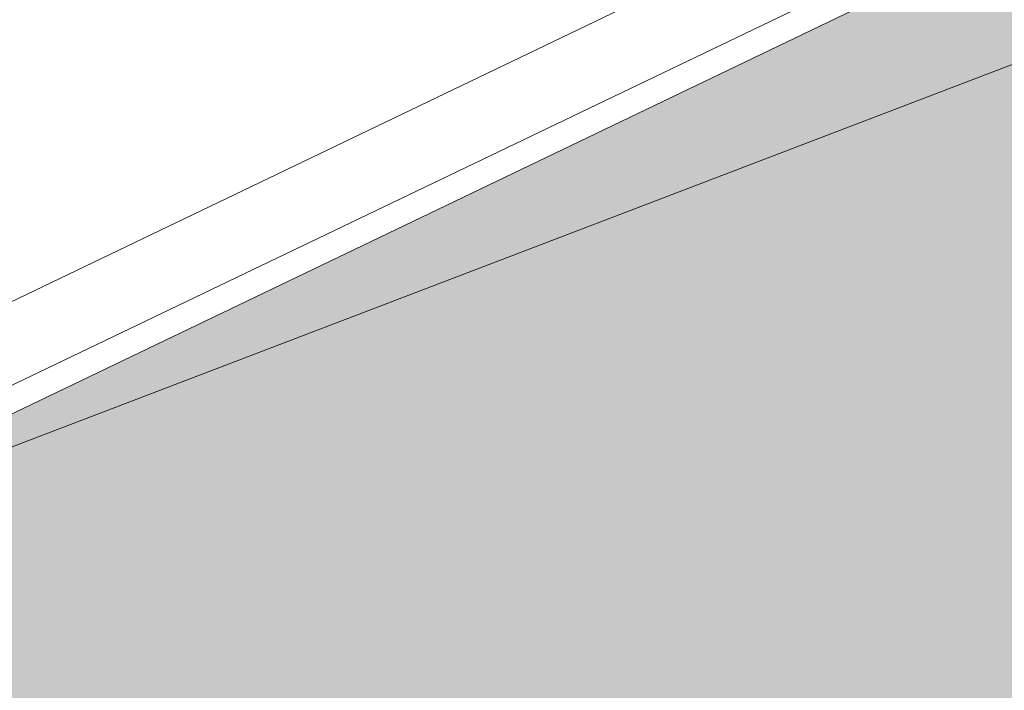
# Model space of a CAD drawing. Header units: metres. Extents: x 163628 to 167676, y 402708 to 405373.
# Tile 905 of 1056: x 166442.022 to 166442.798, y 404401.681 to 404402.21. Entities that reach past the tile are written whole.
import ezdxf

# ---------------------------------------------------------------- set-up
doc = ezdxf.new("R2010")
doc.units = ezdxf.units.M
doc.linetypes.add('X-CA190022.004-UO-DWM_Snelfietsroute$0$VH-OPSLUITBAND_80X200', pattern=[14, 8, -2, 2, -2])
doc.layers.add('X-CA190022.004-UO-ARC_Arcering$0$N-WE-VH-VERHARDING_TEGEL-A-200 60MM TEGEL', color=252, linetype='Continuous', lineweight=18, transparency=0.5)
for name, color, linetype, lineweight in [('X-CA190022.004-UO-BGT_Ondergrond$0$GE_317_WGDVoetpad_Vlak_GEM', 253, 'Continuous', 9), ('X-CA190022.004-UO-BGT_Ondergrond$0$GE_401_OTDErf_Vlak_GEM', 253, 'Continuous', 9), ('X-CA190022.004-UO-DWM_Snelfietsroute$0$N-WE-VH-KANTOPSLUITING_ACHTERKANTBAND-G', 7, 'Continuous', 18), ('X-CA190022.004-UO-DWM_Snelfietsroute$0$N-WE-VH-KANTOPSLUITING_OPSLUITBAND_80X200-G', 7, 'X-CA190022.004-UO-DWM_Snelfietsroute$0$VH-OPSLUITBAND_80X200', 18), ('X-CA190022.004-UO-KAD_Percelen$0$B-WE-KG-GRENS_PERCEEL-GV', 150, 'Continuous', 9)]:
    doc.layers.add(name, color=color, linetype=linetype, lineweight=lineweight)

msp = doc.modelspace()

# ---------------------------------------------------------------- hatches: boundary and pattern name
at = {"layer": 'X-CA190022.004-UO-ARC_Arcering$0$N-WE-VH-VERHARDING_TEGEL-A-200 60MM TEGEL', "ltscale": 0.5}
h = msp.add_hatch(color=256, dxfattribs=at)
h.dxf.hatch_style = 1
edge = h.paths.add_edge_path()
edge.add_arc((166446.29741, 404410.94493), 7.80087, 295.653474, 312.143487)
edge.add_arc((166451.09015, 404404.96352), 0.48365, 24.07858, 60.20751)
edge.add_arc((166446.29808, 404410.94428), 7.5, 312.143045, 324.398768)
edge.add_line((166452.39624, 404406.57823), (166452.63547, 404406.39712))
edge.add_arc((166446.29316, 404410.94778), 7.80599, 324.340262, 331.774511)
edge.add_line((166453.17096, 404407.25599), (166449.96655, 404405.71718))
edge.add_line((166449.96655, 404405.71718), (166447.53542, 404404.54971))
edge.add_line((166447.53542, 404404.54971), (166447.31032, 404405.01846))
edge.add_line((166447.31032, 404405.01846), (166447.82392, 404405.87649))
edge.add_line((166447.82392, 404405.87649), (166446.777, 404406.424))
edge.add_arc((166437.56157, 404411.0375), 10.30575, 305.098424, 333.406199, ccw=False)
edge.add_line((166443.4872, 404402.60569), (166439.82317, 404400.84616))
edge.add_line((166439.82317, 404400.84616), (166440.4725, 404399.49399))
edge.add_line((166440.4725, 404399.49399), (166441.39363, 404399.93633))
edge.add_line((166441.39363, 404399.93633), (166445.90086, 404402.10078))
edge.add_line((166445.90086, 404402.10078), (166449.67462, 404403.913))

# ---------------------------------------------------------------- linework, layer by layer
at = {"layer": 'X-CA190022.004-UO-BGT_Ondergrond$0$GE_317_WGDVoetpad_Vlak_GEM', "flags": 128}
msp.add_lwpolyline([(166401.437, 404382.492), (166405.144, 404384.232), (166406.671, 404384.965), (166443.223, 404402.501)], dxfattribs=at)
at = {"layer": 'X-CA190022.004-UO-BGT_Ondergrond$0$GE_401_OTDErf_Vlak_GEM', "flags": 128}
msp.add_lwpolyline([(166443.223, 404402.501), (166406.671, 404384.965), (166405.144, 404384.232)], dxfattribs=at)
at = {"layer": 'X-CA190022.004-UO-DWM_Snelfietsroute$0$N-WE-VH-KANTOPSLUITING_ACHTERKANTBAND-G', "ltscale": 0.2, "flags": 128}
msp.add_lwpolyline([(166446.70546, 404406.45981, -0.123984), (166443.4466, 404402.67493), (166439.78853, 404400.91827)], format="xyb", dxfattribs=at)
at = {"layer": 'X-CA190022.004-UO-DWM_Snelfietsroute$0$N-WE-VH-KANTOPSLUITING_OPSLUITBAND_80X200-G', "ltscale": 0.2, "flags": 128}
msp.add_lwpolyline([(166446.777, 404406.424, -0.124148), (166443.4872, 404402.60569), (166439.82317, 404400.84616)], format="xyb", dxfattribs=at)
at = {"layer": 'X-CA190022.004-UO-KAD_Percelen$0$B-WE-KG-GRENS_PERCEEL-GV', "flags": 128}
for points in [[(166448.443, 404416.734), (166448.539, 404415.683), (166448.561, 404414.628), (166448.511, 404413.574), (166448.388, 404412.526), (166448.192, 404411.489), (166447.926, 404410.468), (166447.59, 404409.467), (166447.186, 404408.493), (166446.715, 404407.548), (166446.181, 404406.639), (166445.585, 404405.768), (166444.93, 404404.94), (166444.219, 404404.16), (166443.457, 404403.431), (166442.646, 404402.756), (166441.79, 404402.138), (166440.894, 404401.582), (166439.961, 404401.088), (166475.871, 404414.811)], [(166475.871, 404414.811), (166439.961, 404401.088), (166434.179, 404398.305), (166417.991, 404390.555), (166406.027, 404384.829)]]:
    msp.add_lwpolyline(points, dxfattribs=at)

doc.saveas('drawing.dxf')
